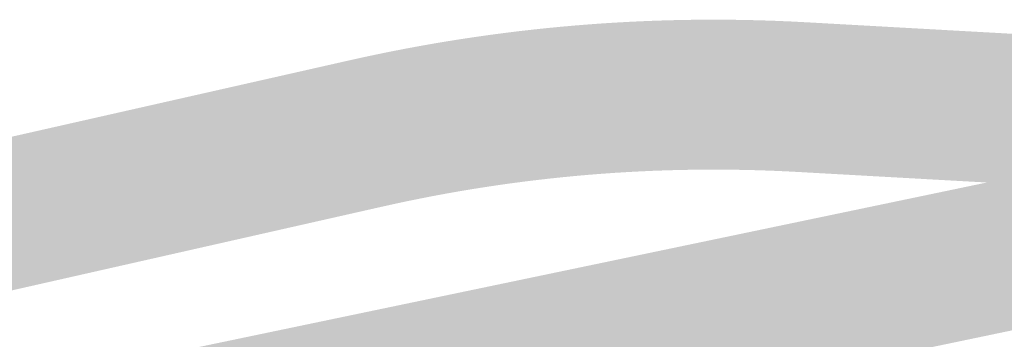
# Model space of a CAD drawing. Extents: x 137881 to 190432, y 75291 to 93135.
# Tile 25 of 405: x 154251 to 154317, y 80527 to 80548. Entities that reach past the tile are written whole.
import ezdxf

# ---------------------------------------------------------------- set-up
doc = ezdxf.new("R2010")
doc.units = 0
doc.header["$LTSCALE"] = 50
doc.header["$MEASUREMENT"] = 0
doc.layers.add('PHYP-4', color=7, linetype='Continuous', true_color=0xd6d6d6)
doc.layers.add('phyp-5', color=7, linetype='Continuous', true_color=0xd6d6d6)

msp = doc.modelspace()

# ---------------------------------------------------------------- hatches: boundary and pattern name
at = {"layer": 'PHYP-4'}
h = msp.add_hatch(color=256, dxfattribs=at)
h.paths.add_polyline_path([(154368.632, 80538.057), (154366.587, 80547.845), (154137.437, 80499.972), (154137.642, 80498.993, 0.117224), (154141.577, 80490.621)])
edge = h.paths.add_edge_path()
edge.add_arc((153201.613, 80323.871), 40, 325.33156, 343.44105)
edge.add_line((153239.954, 80312.471), (153046.262, 80272.005))
edge.add_arc((151412.693, 88091.187), 7988, 277.476933, 281.8004039, ccw=False)
edge.add_line((152452.147, 80171.106), (152452.27, 80170.164))
edge.add_arc((152472.103, 80172.742), 20, 187.40521, 214.30002)
edge.add_arc((151412.693, 88091.187), 7998, 277.4923402, 281.8004039)
edge.add_line((153048.307, 80262.217), (153234.512, 80301.118))
edge = h.paths.add_edge_path()
edge.add_arc((153314, 80347.351), 40, 220.15975, 238.26925)
edge.add_line((153292.963, 80313.33), (154117.811, 80485.656))
edge.add_arc((154098.487, 80490.813), 20, 345.05672, 371.8004)
edge.add_line((154118.065, 80494.903), (154117.86, 80495.882))
edge.add_line((154117.86, 80495.882), (153283.43, 80321.554))
at = {"layer": 'phyp-5'}
msp.add_hatch(color=256, dxfattribs=at).paths.add_polyline_path([(154275.591, 80535.645, -0.069729), (154303.251, 80537.957), (154339.997, 80535.903, 0.065543), (154368.632, 80538.057), (154366.587, 80547.845, -0.065543), (154340.555, 80545.888), (154303.809, 80547.942, 0.069698), (154273.397, 80545.402), (154128.789, 80512.676), (154130.997, 80502.923)])

doc.saveas('drawing.dxf')
